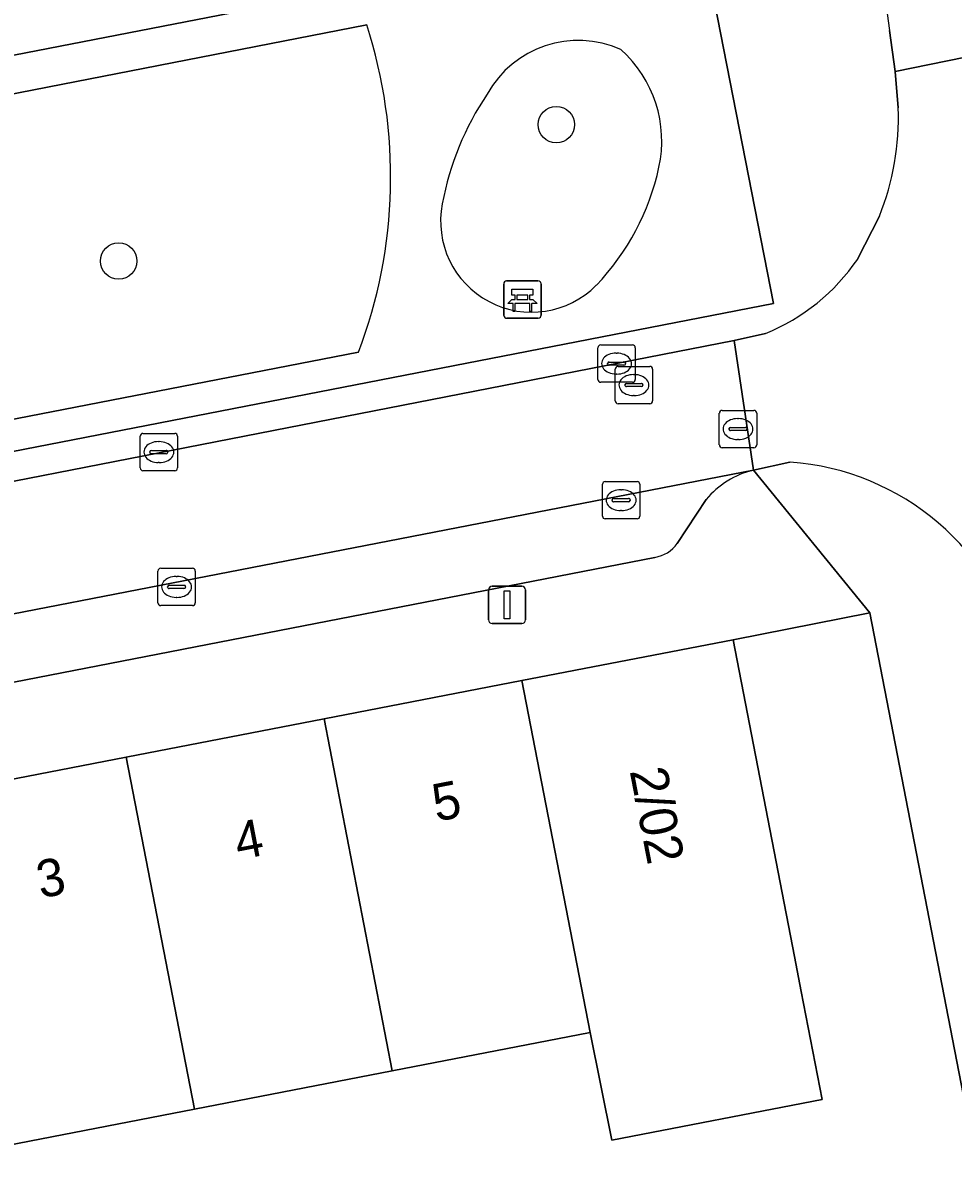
# Model space of a CAD drawing. Extents: x 162172 to 163187, y 382874 to 383685.
# Drawn here: x 163045.92 to 163070.86, y 383419.83 to 383450.29 of the extents above; entities that cross this region are included whole.
import ezdxf

# ---------------------------------------------------------------- set-up
doc = ezdxf.new("R2010")
doc.units = 0
for name, color, linetype in [('IMGEO_Bank', 7, 'Continuous'), ('IMGEO_Boom', 7, 'Continuous'), ('IMGEO_Erf', 7, 'Continuous'), ('IMGEO_Groenvoorziening', 7, 'Continuous'), ('IMGEO_Kolk', 7, 'Continuous'), ('IMGEO_Lichtmast', 7, 'Continuous'), ('IMGEO_Pand', 7, 'Continuous'), ('IMGEO_Pand_nummerreeks', 7, 'Continuous'), ('IMGEO_Parkeervlak_open', 7, 'Continuous'), ('IMGEO_Rijbaan_lokaal_open', 7, 'Continuous'), ('IMGEO_Rioolput', 7, 'Continuous'), ('IMGEO_Voetpad_open', 7, 'Continuous')]:
    doc.layers.add(name, color=color, linetype=linetype)

msp = doc.modelspace()

# ---------------------------------------------------------------- linework, layer by layer
at = {"layer": 'IMGEO_Bank'}
for p, q in [((163058.813, 383442.448), (163058.813, 383443.289)), ((163058.813, 383443.289), (163058.813, 383442.448)), ((163058.888, 383443.373), (163059.729, 383443.373)), ((163059.729, 383443.373), (163058.888, 383443.373)), ((163059.813, 383443.298), (163059.813, 383442.457)), ((163059.813, 383442.457), (163059.813, 383443.298)), ((163059.122, 383442.879), (163059.122, 383442.985)), ((163059.166, 383442.985), (163059.166, 383442.879)), ((163059.454, 383442.991), (163059.172, 383442.991)), ((163059.46, 383442.879), (163059.46, 383442.985)), ((163059.504, 383442.985), (163059.504, 383442.879)), ((163059.51, 383442.771), (163059.117, 383442.771)), ((163059.172, 383442.873), (163059.454, 383442.873)), ((163059.738, 383442.373), (163058.897, 383442.373)), ((163058.897, 383442.373), (163059.738, 383442.373))]:
    msp.add_line(p, q, dxfattribs=at)
for points in [[(163059.116, 383442.991), (163059.03, 383442.991), (163059.03, 383443.152), (163059.593, 383443.152), (163059.593, 383442.991), (163059.51, 383442.991)], [(163059.06, 383442.771), (163058.918, 383442.771), (163059.03, 383442.873), (163059.116, 383442.873)], [(163059.11, 383442.764), (163059.11, 383442.557), (163059.067, 383442.557), (163059.067, 383442.764)], [(163059.51, 383442.873), (163059.593, 383442.873), (163059.705, 383442.771), (163059.566, 383442.771)], [(163059.56, 383442.764), (163059.56, 383442.557), (163059.516, 383442.557), (163059.516, 383442.764)]]:
    msp.add_lwpolyline(points, dxfattribs=at)
for centre, radius, start, end in [((163058.891, 383443.295), 0.0779, 92.4484, 184.2845), ((163058.891, 383443.295), 0.0779, 92.4484, 184.2845), ((163059.735, 383443.295), 0.0779, 2.4484, 94.2845), ((163059.735, 383443.295), 0.0779, 2.4484, 94.2845), ((163059.115, 383442.984), 0.00671, 2.8957, 87.1043), ((163059.172, 383442.984), 0.00671, 92.8957, 177.1043), ((163059.454, 383442.984), 0.00671, 2.8957, 87.1043), ((163059.511, 383442.984), 0.00671, 92.8957, 177.1043), ((163059.06, 383442.764), 0.00671, 2.8957, 87.1043), ((163059.117, 383442.764), 0.00671, 92.8957, 177.1043), ((163059.115, 383442.88), 0.00671, 272.8957, 357.1043), ((163059.172, 383442.88), 0.00671, 182.8957, 267.1043), ((163059.454, 383442.88), 0.00671, 272.8957, 357.1043), ((163059.511, 383442.88), 0.00671, 182.8957, 267.1043), ((163059.509, 383442.764), 0.00671, 2.8957, 87.1043), ((163059.566, 383442.764), 0.00671, 92.8957, 177.1043), ((163058.891, 383442.451), 0.0779, 182.4484, 274.2845), ((163058.891, 383442.451), 0.0779, 182.4484, 274.2845), ((163059.735, 383442.451), 0.0779, 272.4484, 4.2845), ((163059.735, 383442.451), 0.0779, 272.4484, 4.2845)]:
    msp.add_arc(centre, radius, start, end, dxfattribs=at)
at = {"layer": 'IMGEO_Boom'}
for centre in [(163060.221, 383447.563), (163048.495, 383443.906)]:
    msp.add_circle(centre, 0.489, dxfattribs=at)
at = {"layer": 'IMGEO_Erf'}
msp.add_lwpolyline([(163071.575, 383419.231), (163068.62, 383434.479), (163064.957, 383433.752), (163066.6, 383425.273), (163066.783, 383424.327), (163067.342, 383421.44), (163061.708, 383420.349), (163061.128, 383423.232), (163055.826, 383422.206), (163050.524, 383421.179), (163045.223, 383420.151)], dxfattribs=at)
at = {"layer": 'IMGEO_Groenvoorziening'}
for points in [[(163055.144, 383450.234), (163035.415, 383446.387)], [(163038.507, 383438.274), (163054.924, 383441.467)]]:
    msp.add_lwpolyline(points, dxfattribs=at)
for centre, radius, start, end in [((163042.494, 383446.165), 13.289, 339.2954, 17.8296), ((163060.81, 383447.025), 2.793, 65.8669, 151.0318), ((163059.751, 383447.121), 3.296, 347.7165, 48.0929), ((163064.837, 383444.017), 7.803, 146.0179, 169.4597), ((163056.476, 383447.839), 6.649, 316.4332, 347.6741), ((163059.561, 383444.975), 2.44, 168.9277, 315.2318)]:
    msp.add_arc(centre, radius, start, end, dxfattribs=at)
at = {"layer": 'IMGEO_Kolk'}
for p, q in [((163061.335, 383440.732), (163061.335, 383441.584)), ((163061.41, 383441.658), (163062.262, 383441.658)), ((163061.823, 383441.438), (163061.848, 383441.438)), ((163062.336, 383441.584), (163062.336, 383440.732)), ((163061.594, 383441.152), (163061.594, 383441.164)), ((163062.032, 383441.115), (163061.634, 383441.115)), ((163061.637, 383441.201), (163062.035, 383441.201)), ((163062.078, 383441.164), (163062.078, 383441.152)), ((163061.846, 383440.878), (163061.821, 383440.878)), ((163062.262, 383440.658), (163061.41, 383440.658)), ((163049.146, 383439.287), (163049.998, 383439.287)), ((163049.071, 383438.361), (163049.071, 383439.213)), ((163049.559, 383439.067), (163049.584, 383439.067)), ((163050.072, 383439.213), (163050.072, 383438.361)), ((163049.33, 383438.781), (163049.33, 383438.793)), ((163049.768, 383438.744), (163049.37, 383438.744)), ((163049.373, 383438.83), (163049.771, 383438.83)), ((163049.814, 383438.793), (163049.814, 383438.781)), ((163049.582, 383438.507), (163049.557, 383438.507)), ((163049.998, 383438.287), (163049.146, 383438.287)), ((163061.458, 383437.071), (163061.458, 383437.923)), ((163061.533, 383437.997), (163062.385, 383437.997)), ((163061.946, 383437.777), (163061.971, 383437.777)), ((163062.459, 383437.923), (163062.459, 383437.071)), ((163061.717, 383437.491), (163061.717, 383437.503)), ((163062.155, 383437.454), (163061.757, 383437.454)), ((163061.76, 383437.54), (163062.158, 383437.54)), ((163062.201, 383437.503), (163062.201, 383437.491)), ((163061.969, 383437.217), (163061.944, 383437.217)), ((163062.385, 383436.997), (163061.533, 383436.997)), ((163049.547, 383434.747), (163049.547, 383435.599)), ((163049.622, 383435.673), (163050.474, 383435.673)), ((163050.548, 383435.599), (163050.548, 383434.747)), ((163050.035, 383435.453), (163050.06, 383435.453)), ((163049.806, 383435.167), (163049.806, 383435.179)), ((163050.244, 383435.13), (163049.846, 383435.13)), ((163049.849, 383435.216), (163050.247, 383435.216)), ((163050.29, 383435.179), (163050.29, 383435.167)), ((163050.058, 383434.893), (163050.033, 383434.893)), ((163050.474, 383434.673), (163049.622, 383434.673))]:
    msp.add_line(p, q, dxfattribs=at)
for points in [[(163061.335, 383440.732), (163061.335, 383441.584)], [(163061.41, 383441.658), (163062.262, 383441.658)], [(163062.336, 383441.584), (163062.336, 383440.732)], [(163062.262, 383440.658), (163061.41, 383440.658)], [(163049.146, 383439.287), (163049.998, 383439.287)], [(163049.071, 383438.361), (163049.071, 383439.213)], [(163050.072, 383439.213), (163050.072, 383438.361)], [(163049.998, 383438.287), (163049.146, 383438.287)], [(163061.458, 383437.071), (163061.458, 383437.923)], [(163061.533, 383437.997), (163062.385, 383437.997)], [(163062.459, 383437.923), (163062.459, 383437.071)], [(163062.385, 383436.997), (163061.533, 383436.997)], [(163049.547, 383434.747), (163049.547, 383435.599)], [(163049.622, 383435.673), (163050.474, 383435.673)], [(163050.548, 383435.599), (163050.548, 383434.747)], [(163050.474, 383434.673), (163049.622, 383434.673)]]:
    msp.add_lwpolyline(points, dxfattribs=at)
for centre, radius, start, end in [((163061.412, 383441.582), 0.0765, 91.552, 178.448), ((163061.412, 383441.582), 0.0765, 91.552, 178.448), ((163062.26, 383441.582), 0.0765, 1.552, 88.448), ((163062.26, 383441.582), 0.0765, 1.552, 88.448), ((163061.634, 383441.161), 0.0403, 85.8775, 175.7526), ((163061.631, 383441.151), 0.0366, 178.938, 274.7102), ((163062.035, 383441.158), 0.043, 264.8664, 352.4533), ((163062.039, 383441.163), 0.0386, 1.7309, 96.639), ((163061.412, 383440.734), 0.0765, 181.552, 268.448), ((163061.412, 383440.734), 0.0765, 181.552, 268.448), ((163062.26, 383440.734), 0.0765, 271.552, 358.448), ((163062.26, 383440.734), 0.0765, 271.552, 358.448), ((163049.148, 383439.211), 0.0765, 91.552, 178.448), ((163049.148, 383439.211), 0.0765, 91.552, 178.448), ((163049.996, 383439.211), 0.0765, 1.552, 88.448), ((163049.996, 383439.211), 0.0765, 1.552, 88.448), ((163049.37, 383438.79), 0.0403, 85.8775, 175.7526), ((163049.367, 383438.78), 0.0366, 178.938, 274.7102), ((163049.771, 383438.787), 0.043, 264.8664, 352.4533), ((163049.775, 383438.792), 0.0386, 1.7309, 96.639), ((163049.148, 383438.363), 0.0765, 181.552, 268.448), ((163049.148, 383438.363), 0.0765, 181.552, 268.448), ((163049.996, 383438.363), 0.0765, 271.552, 358.448), ((163049.996, 383438.363), 0.0765, 271.552, 358.448), ((163061.535, 383437.921), 0.0765, 91.552, 178.448), ((163061.535, 383437.921), 0.0765, 91.552, 178.448), ((163062.383, 383437.921), 0.0765, 1.552, 88.448), ((163062.383, 383437.921), 0.0765, 1.552, 88.448), ((163061.757, 383437.5), 0.0403, 85.8775, 175.7526), ((163061.754, 383437.49), 0.0366, 178.938, 274.7102), ((163062.158, 383437.497), 0.043, 264.8664, 352.4533), ((163062.162, 383437.502), 0.0386, 1.7309, 96.639), ((163061.535, 383437.073), 0.0765, 181.552, 268.448), ((163061.535, 383437.073), 0.0765, 181.552, 268.448), ((163062.383, 383437.073), 0.0765, 271.552, 358.448), ((163062.383, 383437.073), 0.0765, 271.552, 358.448), ((163049.624, 383435.597), 0.0765, 91.552, 178.448), ((163049.624, 383435.597), 0.0765, 91.552, 178.448), ((163050.472, 383435.597), 0.0765, 1.552, 88.448), ((163050.472, 383435.597), 0.0765, 1.552, 88.448), ((163049.846, 383435.176), 0.0403, 85.8775, 175.7526), ((163049.843, 383435.166), 0.0366, 178.938, 274.7102), ((163050.247, 383435.173), 0.043, 264.8664, 352.4533), ((163050.251, 383435.178), 0.0386, 1.7309, 96.639), ((163049.624, 383434.749), 0.0765, 181.552, 268.448), ((163049.624, 383434.749), 0.0765, 181.552, 268.448), ((163050.472, 383434.749), 0.0765, 271.552, 358.448), ((163050.472, 383434.749), 0.0765, 271.552, 358.448)]:
    msp.add_arc(centre, radius, start, end, dxfattribs=at)
for centre, major_axis, ratio, start_param, end_param in [((163061.822, 383441.158), (-0.387, 0.002), 0.722429, 4.712389, 7.853982), ((163061.847, 383441.158), (-0.39, 0.002), 0.717154, 1.570796, 4.712389), ((163049.558, 383438.787), (-0.387, 0.002), 0.722429, 4.712389, 7.853982), ((163049.583, 383438.787), (-0.39, 0.002), 0.717154, 1.570796, 4.712389), ((163061.945, 383437.497), (-0.387, 0.002), 0.722429, 4.712389, 7.853982), ((163061.97, 383437.497), (-0.39, 0.002), 0.717154, 1.570796, 4.712389), ((163050.034, 383435.173), (-0.387, 0.002), 0.722429, 4.712389, 7.853982), ((163050.059, 383435.173), (-0.39, 0.002), 0.717154, 1.570796, 4.712389)]:
    msp.add_ellipse(centre, major_axis=major_axis, ratio=ratio, start_param=start_param, end_param=end_param, dxfattribs=at)
at = {"layer": 'IMGEO_Lichtmast'}
for p, q in [((163058.406, 383434.291), (163058.406, 383435.091)), ((163058.406, 383435.091), (163058.406, 383434.291)), ((163058.506, 383435.191), (163059.296, 383435.191)), ((163059.296, 383435.191), (163058.506, 383435.191)), ((163059.396, 383435.091), (163059.396, 383434.291)), ((163059.396, 383434.291), (163059.396, 383435.091)), ((163059.296, 383434.191), (163058.506, 383434.191)), ((163058.506, 383434.191), (163059.296, 383434.191))]:
    msp.add_line(p, q, dxfattribs=at)
msp.add_lwpolyline([(163058.826, 383435.066), (163058.976, 383435.066), (163058.976, 383434.316), (163058.826, 383434.316), (163058.826, 383435.066)], dxfattribs=at)
for centre, start, end in [((163058.506, 383435.091), 90, 180), ((163058.506, 383435.091), 90, 180), ((163059.296, 383435.091), 0, 90), ((163059.296, 383435.091), 360, 90), ((163058.506, 383434.291), 180, 270), ((163058.506, 383434.291), 180, 270), ((163059.296, 383434.291), 270, 0), ((163059.296, 383434.291), 270, 0)]:
    msp.add_arc(centre, 0.1, start, end, dxfattribs=at)
at = {"layer": 'IMGEO_Pand'}
for points in [[(163064.957, 383433.752), (163059.3, 383432.665), (163061.128, 383423.232), (163061.708, 383420.349), (163067.342, 383421.44), (163066.783, 383424.327), (163066.6, 383425.273)], [(163059.3, 383432.665), (163053.998, 383431.638), (163055.826, 383422.206), (163061.128, 383423.232)], [(163050.524, 383421.179), (163055.826, 383422.206), (163053.998, 383431.638), (163048.696, 383430.61)], [(163050.524, 383421.179), (163048.696, 383430.61), (163043.395, 383429.583), (163045.223, 383420.151)]]:
    msp.add_lwpolyline(points, close=True, dxfattribs=at)
at = {"layer": 'IMGEO_Parkeervlak_open'}
for points in [[(163065.503, 383438.299), (163029.157, 383431.247)], [(163063.46, 383436.334), (163064.235, 383437.512)], [(163032.362, 383430.03), (163062.862, 383435.965)]]:
    msp.add_lwpolyline(points, dxfattribs=at)
for centre, radius, start, end in [((163066.021, 383436.049), 2.309, 102.9688, 140.6838), ((163062.707, 383436.885), 0.933, 279.5527, 323.8012)]:
    msp.add_arc(centre, radius, start, end, dxfattribs=at)
at = {"layer": 'IMGEO_Rijbaan_lokaal_open'}
for points in [[(163069.146, 383450.083), (163069.3, 383448.988), (163073.943, 383449.93), (163073.861, 383450.353)], [(163072.674, 383433.222), (163076.97, 383434.143), (163076.504, 383436.574), (163073.943, 383449.93), (163069.3, 383448.988), (163069.384, 383448.014)], [(163068.88, 383445.111), (163068.295, 383443.959)], [(163065.826, 383441.969), (163064.986, 383441.78), (163065.503, 383438.299), (163066.482, 383438.516)]]:
    msp.add_lwpolyline(points, dxfattribs=at)
msp.add_lwpolyline([(163065.503, 383438.299), (163064.986, 383441.78), (163028.318, 383434.615), (163028.981, 383431.213), (163029.157, 383431.247)], close=True, dxfattribs=at)
for centre, radius, start, end in [((163081.446, 383452.008), 12.449, 169.1945, 188.8954), ((163062.233, 383447.76), 7.155, 338.2688, 2.0329), ((163063.758, 383447.062), 5.497, 292.1039, 325.6333), ((163066.009, 383431.694), 6.838, 12.9111, 86.0297)]:
    msp.add_arc(centre, radius, start, end, dxfattribs=at)
at = {"layer": 'IMGEO_Rioolput'}
for p, q in [((163061.875, 383441.084), (163062.727, 383441.084)), ((163061.8, 383440.158), (163061.8, 383441.01)), ((163062.288, 383440.864), (163062.313, 383440.864)), ((163062.801, 383441.01), (163062.801, 383440.158)), ((163062.059, 383440.578), (163062.059, 383440.59)), ((163062.497, 383440.541), (163062.099, 383440.541)), ((163062.102, 383440.627), (163062.5, 383440.627)), ((163062.543, 383440.59), (163062.543, 383440.578)), ((163062.311, 383440.304), (163062.286, 383440.304)), ((163062.727, 383440.084), (163061.875, 383440.084)), ((163064.664, 383439.905), (163065.516, 383439.905)), ((163064.589, 383438.979), (163064.589, 383439.831)), ((163065.077, 383439.685), (163065.102, 383439.685)), ((163065.59, 383439.831), (163065.59, 383438.979)), ((163064.848, 383439.399), (163064.848, 383439.411)), ((163065.286, 383439.362), (163064.888, 383439.362)), ((163064.891, 383439.448), (163065.289, 383439.448)), ((163065.332, 383439.411), (163065.332, 383439.399)), ((163065.1, 383439.125), (163065.075, 383439.125)), ((163065.516, 383438.905), (163064.664, 383438.905))]:
    msp.add_line(p, q, dxfattribs=at)
for points in [[(163061.875, 383441.084), (163062.727, 383441.084)], [(163061.8, 383440.158), (163061.8, 383441.01)], [(163062.801, 383441.01), (163062.801, 383440.158)], [(163062.727, 383440.084), (163061.875, 383440.084)], [(163064.664, 383439.905), (163065.516, 383439.905)], [(163064.589, 383438.979), (163064.589, 383439.831)], [(163065.59, 383439.831), (163065.59, 383438.979)], [(163065.516, 383438.905), (163064.664, 383438.905)]]:
    msp.add_lwpolyline(points, dxfattribs=at)
for centre, radius, start, end in [((163061.877, 383441.008), 0.0765, 91.552, 178.448), ((163061.877, 383441.008), 0.0765, 91.552, 178.448), ((163062.725, 383441.008), 0.0765, 1.552, 88.448), ((163062.725, 383441.008), 0.0765, 1.552, 88.448), ((163062.099, 383440.587), 0.0403, 85.8775, 175.7526), ((163062.096, 383440.577), 0.0366, 178.938, 274.7102), ((163062.5, 383440.584), 0.043, 264.8664, 352.4533), ((163062.504, 383440.589), 0.0386, 1.7309, 96.639), ((163061.877, 383440.16), 0.0765, 181.552, 268.448), ((163061.877, 383440.16), 0.0765, 181.552, 268.448), ((163062.725, 383440.16), 0.0765, 271.552, 358.448), ((163062.725, 383440.16), 0.0765, 271.552, 358.448), ((163064.666, 383439.829), 0.0765, 91.552, 178.448), ((163064.666, 383439.829), 0.0765, 91.552, 178.448), ((163065.514, 383439.829), 0.0765, 1.552, 88.448), ((163065.514, 383439.829), 0.0765, 1.552, 88.448), ((163064.888, 383439.408), 0.0403, 85.8775, 175.7526), ((163064.885, 383439.398), 0.0366, 178.938, 274.7102), ((163065.289, 383439.405), 0.043, 264.8664, 352.4533), ((163065.293, 383439.41), 0.0386, 1.7309, 96.639), ((163064.666, 383438.981), 0.0765, 181.552, 268.448), ((163064.666, 383438.981), 0.0765, 181.552, 268.448), ((163065.514, 383438.981), 0.0765, 271.552, 358.448), ((163065.514, 383438.981), 0.0765, 271.552, 358.448)]:
    msp.add_arc(centre, radius, start, end, dxfattribs=at)
for centre, major_axis, ratio, start_param, end_param in [((163062.287, 383440.584), (-0.387, 0.002), 0.722429, 4.712389, 7.853982), ((163062.312, 383440.584), (-0.39, 0.002), 0.717154, 1.570796, 4.712389), ((163065.076, 383439.405), (-0.387, 0.002), 0.722429, 4.712389, 7.853982), ((163065.101, 383439.405), (-0.39, 0.002), 0.717154, 1.570796, 4.712389)]:
    msp.add_ellipse(centre, major_axis=major_axis, ratio=ratio, start_param=start_param, end_param=end_param, dxfattribs=at)
at = {"layer": 'IMGEO_Voetpad_open'}
for points in [[(163070.52, 383458.843), (163069.014, 383460.336), (163063.647, 383455.078), (163060.493, 383454.469), (163059.729, 383454.322), (163059.731, 383454.313), (163054.653, 383453.327), (163049.576, 383452.342), (163044.498, 383451.356), (163039.42, 383450.37), (163034.342, 383449.384), (163029.265, 383448.399), (163024.187, 383447.413), (163021.781, 383446.945), (163022.765, 383444.979), (163064.036, 383453.001), (163066.043, 383442.77), (163027.52, 383435.273), (163027.815, 383434.545), (163028.318, 383434.615), (163064.986, 383441.78), (163065.826, 383441.969)], [(163035.415, 383446.387), (163055.144, 383450.234)], [(163069.384, 383448.014), (163069.3, 383448.988), (163069.146, 383450.083)], [(163068.295, 383443.959), (163068.88, 383445.111)], [(163054.924, 383441.467), (163038.507, 383438.274)], [(163066.482, 383438.516), (163065.503, 383438.299), (163068.62, 383434.479), (163071.575, 383419.231), (163067.663, 383418.53), (163068.217, 383415.597), (163065.302, 383415.04), (163062.209, 383414.441), (163060.709, 383414.151), (163057.568, 383413.543), (163054.426, 383412.934), (163050.106, 383412.098), (163046.965, 383411.49), (163043.823, 383410.881)], [(163053.998, 383431.638), (163059.3, 383432.665), (163064.957, 383433.752), (163068.62, 383434.479), (163065.503, 383438.299)], [(163064.235, 383437.512), (163063.46, 383436.334)], [(163062.862, 383435.965), (163032.362, 383430.03)], [(163029.157, 383431.247), (163028.981, 383431.213), (163027.958, 383431.033), (163027.332, 383426.469), (163032.791, 383427.527), (163038.093, 383428.555), (163043.395, 383429.583), (163048.696, 383430.61), (163053.998, 383431.638)]]:
    msp.add_lwpolyline(points, dxfattribs=at)
msp.add_lwpolyline([(163064.036, 383453.001), (163022.765, 383444.979), (163022.726, 383444.971), (163027.52, 383435.273), (163066.043, 383442.77)], close=True, dxfattribs=at)
for centre, radius, start, end in [((163081.446, 383452.008), 12.449, 169.1945, 188.8954), ((163042.494, 383446.165), 13.289, 339.2954, 17.8296), ((163060.81, 383447.025), 2.793, 65.8669, 151.0318), ((163059.751, 383447.121), 3.296, 347.7165, 48.0929), ((163064.837, 383444.017), 7.803, 146.0179, 169.4597), ((163062.233, 383447.76), 7.155, 338.2688, 2.0329), ((163056.476, 383447.839), 6.649, 316.4332, 347.6741), ((163059.561, 383444.975), 2.44, 168.9277, 315.2318), ((163063.758, 383447.062), 5.497, 292.1039, 325.6333), ((163066.009, 383431.694), 6.838, 12.9111, 86.0297), ((163066.021, 383436.049), 2.309, 102.9688, 140.6838), ((163062.707, 383436.885), 0.933, 279.5527, 323.8012)]:
    msp.add_arc(centre, radius, start, end, dxfattribs=at)

# ---------------------------------------------------------------- texts
at = {"layer": 'IMGEO_Pand_nummerreeks'}
for s, rotation, p in [('2/02', 281.0178, (163062.184, 383430.245)), ('5', 10.9664, (163057.006, 383428.88)), ('4', 10.969, (163051.704, 383427.852)), ('3', 10.969, (163046.403, 383426.824))]:
    msp.add_text(s, height=1, rotation=rotation, dxfattribs=at).set_placement(p)

doc.saveas('drawing.dxf')
